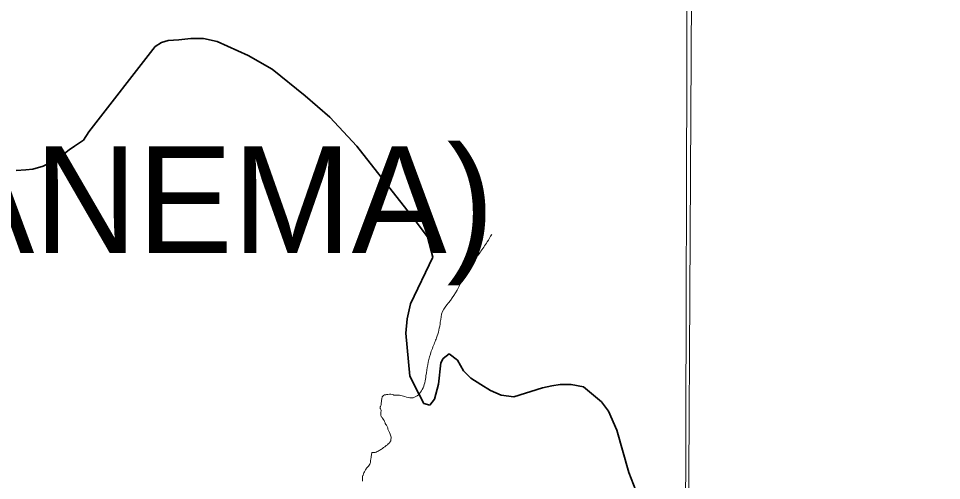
# Model space of a CAD drawing. Extents: x -1643653 to 4543381, y 1624270 to 13878484.
# Drawn here: x 604455 to 608778, y 8913495 to 8915657 of the extents above; entities that cross this region are included whole.
import ezdxf

# ---------------------------------------------------------------- set-up
doc = ezdxf.new("R2010")
doc.units = 0
doc.header["$LTSCALE"] = 200
doc.linetypes.add('LONG_DASH_SHORT_DASH', pattern=[9.9, 6, -1.2, 1.5, -1.2])
doc.layers.add('6', color=7, linetype='Continuous', lineweight=13)
doc.layers.add('60', color=7, linetype='Continuous', lineweight=13)

msp = doc.modelspace()

# ---------------------------------------------------------------- linework, layer by layer
at = {"layer": '6'}
for points in [[(607657.7, 8924743.3), (607574.2, 8909874.9), (607492.3, 8896026.7)], [(606199.9, 8913693.8), (606199.9, 8913697.9), (606199.4, 8913703.1), (606198.1, 8913707.8), (606196, 8913712.5), (606192.4, 8913719.9), (606189, 8913726.4), (606187.9, 8913728.8), (606185.6, 8913735.7), (606184.4, 8913741.1), (606183.4, 8913744.7), (606182.4, 8913747.4), (606178.5, 8913753.6), (606176.2, 8913757.6), (606173.3, 8913762), (606171.9, 8913764.3), (606169.2, 8913770.7), (606167.1, 8913775.2), (606162.8, 8913782), (606159.7, 8913787.1), (606158.2, 8913789.2), (606156.1, 8913791.4), (606153.4, 8913796), (606152.4, 8913799.5), (606151.7, 8913802.2), (606151.5, 8913810.2), (606151.8, 8913812.1), (606152.9, 8913816.3), (606153.8, 8913819), (606153.7, 8913821.4), (606153.3, 8913823.6), (606152.4, 8913826.6), (606150.4, 8913830.4), (606149.4, 8913832.6), (606149.2, 8913833.9), (606149.1, 8913837.8), (606149.4, 8913839.3), (606150.2, 8913841.9), (606151.5, 8913843.9), (606152.4, 8913845.5), (606153.3, 8913848.7), (606153.8, 8913851.7), (606153.7, 8913856.4), (606154.8, 8913864.4), (606155.7, 8913869.2), (606157.1, 8913877.1), (606159.1, 8913885.8), (606159.9, 8913887.4), (606161, 8913889.4), (606165, 8913893.5), (606169, 8913895.9), (606171.2, 8913896.4), (606175.1, 8913896.4), (606179.2, 8913897.1), (606184.3, 8913898), (606192.7, 8913899.1), (606199.2, 8913898.9), (606206.6, 8913897.7), (606212.1, 8913895.6), (606213.8, 8913895), (606216.6, 8913894.8), (606218.2, 8913894.6), (606223.6, 8913894.2)], [(606100.2, 8913570.7), (606102.1, 8913574.4), (606102.4, 8913575.1), (606103.8, 8913581.5), (606104, 8913584.7), (606104.4, 8913587.1), (606105.5, 8913596.8), (606106.7, 8913602.8), (606107.2, 8913606.6), (606108.2, 8913614.8), (606108.9, 8913618.5), (606110.1, 8913623.4), (606110.8, 8913624.8), (606111.9, 8913625.7), (606112.7, 8913626.3), (606114, 8913626.4), (606116.4, 8913625.7), (606118.2, 8913625.6), (606121.6, 8913625.7), (606125.5, 8913626.3), (606128.1, 8913626.8), (606130.6, 8913627.9), (606135.4, 8913630.2), (606139.6, 8913632.7), (606145.2, 8913635.6), (606148.2, 8913637.2), (606151.9, 8913639.4), (606155.5, 8913641.7), (606160.2, 8913645), (606163.7, 8913647.6), (606164.9, 8913648.7), (606167.7, 8913651.2), (606170.2, 8913652.9), (606173.6, 8913655.6), (606177.3, 8913658.1), (606180.7, 8913660.5), (606182.8, 8913661.9), (606187.2, 8913666.1), (606190.8, 8913669.7), (606194, 8913673.4), (606196.5, 8913676.9), (606198.6, 8913681.3), (606199.5, 8913684.7), (606199.7, 8913687.7), (606199.9, 8913693.8)], [(606071.2, 8913525.7), (606073.2, 8913531.5), (606075.5, 8913535.8), (606079, 8913541.2), (606080.8, 8913544.2), (606083.6, 8913549.4), (606084.9, 8913552), (606086.8, 8913554.9), (606089.1, 8913557.4), (606094.3, 8913562.7), (606100.2, 8913570.7)], [(606066.2, 8913492.2), (606066.2, 8913495.1), (606065.9, 8913501.1), (606066.1, 8913504.8), (606066.5, 8913509.3), (606067, 8913513.7), (606067.9, 8913518), (606068.8, 8913519.5), (606071.2, 8913525.7)]]:
    msp.add_lwpolyline(points, dxfattribs=at)
msp.add_lwpolyline([(607600.8, 8920952.4), (596639.8, 8920989.8), (596608.8, 8909934.4), (607569.8, 8909894.9)], close=True, dxfattribs=at)
at = {"layer": '6', "linetype": 'LONG_DASH_SHORT_DASH', "lineweight": 35}
for points in [[(604443.8, 8914945.8), (604489.8, 8914949), (604521.7, 8914952.2), (604571.3, 8914965.9), (604610.3, 8914986.8), (604649.4, 8915007.7), (604692.2, 8915042.7), (604717.1, 8915060.1), (604759.7, 8915088), (604784.8, 8915126.7), (605095.8, 8915526.9), (605124.3, 8915544.3), (605156.2, 8915554.7), (605205.7, 8915557.8), (605262.3, 8915564.3), (605322.4, 8915563.8), (605385.9, 8915549.1), (605530.3, 8915484.3), (605642.9, 8915419.7), (605797.4, 8915294.7), (605913.2, 8915194.7), (606039.3, 8915059.3), (606308.6, 8914717.7), (606371.5, 8914635.9), (606395.5, 8914540.3), (606291.1, 8914322.1), (606276.3, 8914251.5), (606268.7, 8914184.4), (606288.1, 8913982.8), (606329.8, 8913901.2), (606354.2, 8913855), (606382.4, 8913847.7), (606403.9, 8913875.8), (606422.2, 8913946.3), (606433.6, 8914045.2), (606444.4, 8914066.3), (606472.9, 8914087.2), (606511.5, 8914058.6), (606539.4, 8914008.9)], [(606539.4, 8914008.9), (606574.4, 8913973.3), (606620.1, 8913944.6), (606665.8, 8913915.9), (606715.2, 8913894.3), (606775.2, 8913886.7), (606909.9, 8913928), (606952.4, 8913938.2), (606991.4, 8913944.9), (607044.4, 8913944.5), (607100.9, 8913933.4), (607185.1, 8913863.8), (607217.8, 8913819.4), (607258.2, 8913730.6), (607313.1, 8913532.2), (607371.9, 8913383.3), (607441.7, 8913276.6), (607487.2, 8913226.8), (607515, 8913166.4), (607535.7, 8913109.7), (607560.1, 8913067.1), (607593.6, 8913056.5)]]:
    msp.add_lwpolyline(points, dxfattribs=at)
at = {"layer": '6'}
msp.add_spline([(606223.6, 8913894.2), (606245.9, 8913893), (606272, 8913885.2), (606303.9, 8913882.4), (606346.3, 8913920.7), (606363.5, 8913985.5), (606384.2, 8914086.5), (606404, 8914139.7), (606413.1, 8914162.7), (606430.9, 8914235.8), (606441.1, 8914285.7), (606469.2, 8914326.6), (606529, 8914423.6), (606549.7, 8914469), (606571.5, 8914502.3), (606616.9, 8914561.9), (606650.7, 8914611.4), (606671.5, 8914646.6)], degree=3, dxfattribs=at)
at = {"layer": '60', "lineweight": 25}
msp.add_spline([(814781, 9009175.5), (814787.2, 9009173.4), (814796.9, 9009173.4), (814799.4, 9009172.4), (814805.1, 9009174.5), (814805.6, 9009176.5), (814811.7, 9009179.5), (814811.7, 9009179.5), (814801.5, 9009181), (814790.7, 9009181.5), (814784.1, 9009183.1), (814777.4, 9009185.1), (814778.4, 9009175.5)], degree=3, dxfattribs=at)

# ---------------------------------------------------------------- texts
at = {"layer": '6'}
msp.add_text('(SANTANA DO IPANEMA)', height=500, dxfattribs=at).set_placement((598696.7, 8914559.1))

doc.saveas('drawing.dxf')
